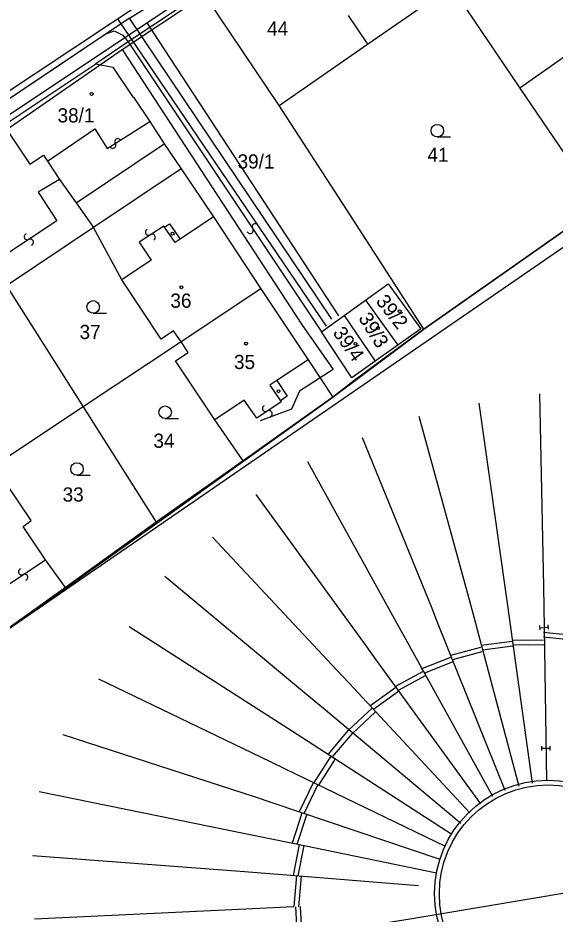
# Model space of a CAD drawing. Extents: x -469926 to -462499, y -1098642 to -1092733.
# Drawn here: x -464308.7 to -464244.3, y -1094576.2 to -1094468.9 of the extents above; entities that cross this region are included whole.
import ezdxf

# ---------------------------------------------------------------- set-up
doc = ezdxf.new("R2010")
doc.units = 0
for name, color, linetype in [('Vrstva 1', 7, 'Continuous'), ('Vrstva 10', 7, 'Continuous'), ('Vrstva 14', 7, 'Continuous'), ('Vrstva 16', 7, 'Continuous'), ('Vrstva 25', 7, 'Continuous'), ('Vrstva 29', 7, 'Continuous'), ('Vrstva 4', 7, 'Continuous'), ('Vrstva 50', 7, 'Continuous'), ('Vrstva 51', 7, 'Continuous'), ('Vrstva 52', 7, 'Continuous'), ('Vrstva 55', 7, 'Continuous'), ('Vrstva 6', 7, 'Continuous'), ('Vrstva 8', 7, 'Continuous')]:
    doc.layers.add(name, color=color, linetype=linetype)

msp = doc.modelspace()

# ---------------------------------------------------------------- linework, layer by layer
at = {"layer": 'Vrstva 1'}
for p, q in [((-464228.17, -1094463), (-464248.54, -1094477.32)), ((-464266.8, -1094472.06), (-464256.8, -1094465.13)), ((-464256.8, -1094465.13), (-464248.54, -1094477.32)), ((-464277.38, -1094479.39), (-464286.58, -1094465.73)), ((-464289.22, -1094467.61), (-464295.47, -1094471.78)), ((-464269.13, -1094468.6), (-464266.8, -1094472.06)), ((-464295.47, -1094471.78), (-464299.36, -1094474.42)), ((-464277.38, -1094479.39), (-464266.8, -1094472.06)), ((-464310.36, -1094481.73), (-464299.36, -1094474.42)), ((-464299.36, -1094474.42), (-464297.32, -1094474.8)), ((-464297.32, -1094474.8), (-464294.88, -1094478.45)), ((-464248.54, -1094477.32), (-464239.01, -1094491.4)), ((-464294.88, -1094478.45), (-464294.82, -1094478.4)), ((-464294.82, -1094478.4), (-464292.87, -1094481.31)), ((-464269.28, -1094491.9), (-464277.38, -1094479.39)), ((-464292.87, -1094481.31), (-464291.15, -1094483.97)), ((-464310.36, -1094481.73), (-464307.25, -1094486.4)), ((-464301.71, -1094491.06), (-464291.15, -1094483.97)), ((-464291.15, -1094483.97), (-464289.12, -1094486.99)), ((-464307.25, -1094486.4), (-464305.62, -1094485.33)), ((-464305.62, -1094485.33), (-464305.15, -1094486.05)), ((-464305.15, -1094486.05), (-464303.71, -1094488.25)), ((-464289.12, -1094486.99), (-464299.64, -1094494.01)), ((-464289.12, -1094486.99), (-464285.24, -1094492.74)), ((-464303.71, -1094488.25), (-464301.71, -1094491.06)), ((-464260.04, -1094506.18), (-464269.28, -1094491.9)), ((-464239.01, -1094491.4), (-464260.04, -1094506.18)), ((-464285.24, -1094492.74), (-464279.6, -1094501.34)), ((-464299.64, -1094494.01), (-464310.06, -1094500.98)), ((-464296.22, -1094500.28), (-464299.64, -1094494.01)), ((-464291.51, -1094507.37), (-464296.22, -1094500.28)), ((-464267.05, -1094502.71), (-464264.31, -1094500.74)), ((-464264.31, -1094500.74), (-464260.43, -1094506.14)), ((-464310.06, -1094500.98), (-464300.87, -1094515.48)), ((-464279.6, -1094501.34), (-464289.14, -1094507.69)), ((-464279.6, -1094501.34), (-464273.93, -1094509.85)), ((-464269.58, -1094504.54), (-464267.05, -1094502.71)), ((-464267.05, -1094502.71), (-464263.18, -1094508.1)), ((-464272.31, -1094506.5), (-464269.58, -1094504.54)), ((-464269.58, -1094504.54), (-464265.87, -1094510.01)), ((-464260.43, -1094506.14), (-464263.18, -1094508.1)), ((-464290.03, -1094506.38), (-464291.51, -1094507.37)), ((-464289.14, -1094507.69), (-464290.03, -1094506.38)), ((-464268.68, -1094512.01), (-464272.31, -1094506.5)), ((-464260.04, -1094506.18), (-464268.43, -1094512.36)), ((-464289.14, -1094507.69), (-464300.87, -1094515.48)), ((-464288.3, -1094508.96), (-464289.14, -1094507.69)), ((-464263.18, -1094508.1), (-464265.87, -1094510.01)), ((-464289.79, -1094509.95), (-464288.3, -1094508.96)), ((-464285.08, -1094517.03), (-464289.79, -1094509.95)), ((-464273.93, -1094509.85), (-464270.94, -1094514.3)), ((-464265.87, -1094510.01), (-464268.68, -1094512.01)), ((-464268.43, -1094512.36), (-464269.37, -1094513.06)), ((-464269.37, -1094513.06), (-464270.94, -1094514.3)), ((-464270.94, -1094514.3), (-464281.69, -1094521.95)), ((-464300.87, -1094515.48), (-464313.18, -1094523.66)), ((-464300.87, -1094515.48), (-464292.11, -1094529.29)), ((-464281.69, -1094521.95), (-464285.08, -1094517.03)), ((-464281.69, -1094521.95), (-464292.11, -1094529.29)), ((-464307.11, -1094529.1), (-464309.99, -1094524.83)), ((-464308.07, -1094529.81), (-464307.11, -1094529.1)), ((-464292.11, -1094529.29), (-464302.98, -1094537.12)), ((-464305.4, -1094533.78), (-464308.07, -1094529.81)), ((-464302.98, -1094537.12), (-464305.4, -1094533.78)), ((-464302.98, -1094537.12), (-464311.67, -1094543.31))]:
    msp.add_line(p, q, dxfattribs=at)
for points in [[(-464246.19, -1094513.91), (-464245.71, -1094537.01)], [(-464250.28, -1094537.3), (-464253.44, -1094515.05)], [(-464260.65, -1094516.59), (-464254.72, -1094538.26)], [(-464259.06, -1094539.63), (-464267.4, -1094519.18)], [(-464274.01, -1094522.03), (-464263.16, -1094541.6)], [(-464266.94, -1094544.15), (-464280.15, -1094525.97)], [(-464285.39, -1094531.08), (-464270.42, -1094547.06)], [(-464273.62, -1094550.3), (-464291.07, -1094535.8)], [(-464245.71, -1094537.01), (-464245.65, -1094541.88), (-464245.36, -1094560.27)], [(-464254.72, -1094538.26), (-464254.2, -1094540.2), (-464248.66, -1094560.88)], [(-464247.02, -1094560.52), (-464250, -1094539.28), (-464250.28, -1094537.3)], [(-464250.3, -1094561.42), (-464258.32, -1094541.48), (-464259.06, -1094539.63)], [(-464295.37, -1094541.78), (-464276.34, -1094553.96)], [(-464263.16, -1094541.6), (-464262.2, -1094543.35), (-464251.82, -1094562.09)], [(-464253.21, -1094563), (-464265.76, -1094545.77), (-464266.94, -1094544.15)], [(-464270.42, -1094547.06), (-464269.05, -1094548.52), (-464254.53, -1094564.08)], [(-464278.44, -1094558), (-464298.98, -1094548.09)], [(-464255.63, -1094565.35), (-464272.09, -1094551.58), (-464273.62, -1094550.3)], [(-464276.34, -1094553.96), (-464274.66, -1094555.04), (-464256.68, -1094566.64)], [(-464303.29, -1094554.71), (-464280.28, -1094562.18)], [(-464257.44, -1094568.11), (-464276.64, -1094558.87), (-464278.44, -1094558)], [(-464281.45, -1094566.59), (-464306.14, -1094561.56)], [(-464280.28, -1094562.18), (-464278.27, -1094562.85), (-464258.14, -1094569.65)], [(-464258.53, -1094571.3), (-464275.56, -1094567.79), (-464281.45, -1094566.59)], [(-464306.92, -1094569.19), (-464282.04, -1094571.09)], [(-464213, -1094568.55), (-464231.52, -1094571.75), (-464258.63, -1094576.3), (-464275.69, -1094579.13), (-464281.61, -1094580.12)], [(-464282.04, -1094571.09), (-464275.98, -1094571.57), (-464260.71, -1094572.79)], [(-464282.2, -1094575.65), (-464306.7, -1094576.81)]]:
    msp.add_lwpolyline(points, dxfattribs=at)
at = {"layer": 'Vrstva 10'}
msp.add_lwpolyline([(-464409.74, -1094592.69), (-464378.7, -1094571.8), (-464350.13, -1094552.27), (-464341.21, -1094564.6), (-464332.42, -1094558.12), (-464323.06, -1094551.41), (-464311.66, -1094543.35), (-464292.03, -1094529.42), (-464270.94, -1094514.3), (-464260.04, -1094506.18), (-464239.01, -1094491.4), (-464218.69, -1094477.12), (-464218.69, -1094477.12), (-464202.98, -1094470.57), (-464169.55, -1094456.55), (-464141.26, -1094438.03), (-464111.02, -1094425.32), (-464107.84, -1094425.88), (-464008.53, -1094383.06), (-463997.69, -1094369.79)], dxfattribs=at)
at = {"layer": 'Vrstva 14'}
for p, q in [((-464295.31, -1094468.95), (-464237.19, -1094431.59)), ((-464295.31, -1094468.95), (-464341.53, -1094499.79)), ((-464271.08, -1094504.96), (-464295.31, -1094468.95))]:
    msp.add_line(p, q, dxfattribs=at)
at = {"layer": 'Vrstva 16'}
for p, q in [((-464296.2, -1094472.67), (-464237.21, -1094433.49)), ((-464338, -1094501.67), (-464296.2, -1094472.67)), ((-464296.2, -1094472.67), (-464274.71, -1094505.59)), ((-464274.71, -1094505.59), (-464270.92, -1094511)), ((-464270.92, -1094511), (-464274.94, -1094513.6)), ((-464274.94, -1094513.6), (-464275.89, -1094515.74)), ((-464275.89, -1094515.74), (-464279.67, -1094517.16))]:
    msp.add_line(p, q, dxfattribs=at)
at = {"layer": 'Vrstva 25'}
for p, q in [((-464258.44, -1094483.16), (-464256.84, -1094483.16)), ((-464299.67, -1094504.26), (-464298.07, -1094504.26)), ((-464291.04, -1094516.87), (-464289.44, -1094516.87)), ((-464301.61, -1094523.67), (-464300.01, -1094523.67))]:
    msp.add_line(p, q, dxfattribs=at)
for centre, radius in [((-464299.85, -1094478), 0.175), ((-464258.44, -1094482.41), 0.75), ((-464289.1, -1094501.16), 0.175), ((-464299.67, -1094503.51), 0.75), ((-464262.95, -1094504.02), 0.175), ((-464265.56, -1094506.05), 0.175), ((-464281.35, -1094507.9), 0.175), ((-464268.24, -1094507.93), 0.175), ((-464291.04, -1094516.12), 0.75), ((-464301.61, -1094522.92), 0.75)]:
    msp.add_circle(centre, radius, dxfattribs=at)
at = {"layer": 'Vrstva 29'}
for centre in [(-464290.16, -1094494.74), (-464277.47, -1094513.61)]:
    msp.add_circle(centre, 0.175, dxfattribs=at)
at = {"layer": 'Vrstva 4'}
for p, q in [((-464298.24, -1094470.86), (-464297.17, -1094470.46)), ((-464297.17, -1094470.46), (-464296.13, -1094470.96)), ((-464342.05, -1094500.21), (-464298.24, -1094470.86)), ((-464296.13, -1094470.96), (-464295.47, -1094471.78)), ((-464295.47, -1094471.78), (-464272.31, -1094506.5)), ((-464297.98, -1094484.55), (-464292.87, -1094481.31)), ((-464305.15, -1094486.05), (-464299.48, -1094482.18)), ((-464299.48, -1094482.18), (-464297.98, -1094484.55)), ((-464303.71, -1094488.25), (-464306.25, -1094489.78)), ((-464306.25, -1094489.78), (-464304.02, -1094493.2)), ((-464301.71, -1094491.06), (-464299.64, -1094494.01)), ((-464304.02, -1094493.2), (-464310.18, -1094497.29)), ((-464285.24, -1094492.74), (-464289.23, -1094495.41)), ((-464291.22, -1094493.85), (-464294.15, -1094495.74)), ((-464291.14, -1094493.97), (-464291.22, -1094493.85)), ((-464291.14, -1094493.97), (-464290.53, -1094493.57)), ((-464289.83, -1094495.81), (-464291.14, -1094493.97)), ((-464290.53, -1094493.57), (-464289.23, -1094495.41)), ((-464289.23, -1094495.41), (-464289.83, -1094495.81)), ((-464294.15, -1094495.74), (-464292.74, -1094497.93)), ((-464292.74, -1094497.93), (-464296.22, -1094500.28)), ((-464273.93, -1094509.85), (-464277.68, -1094512.32)), ((-464277.68, -1094512.32), (-464278.51, -1094512.88)), ((-464277.68, -1094512.32), (-464276.41, -1094514.19)), ((-464278.51, -1094512.88), (-464277.24, -1094514.75)), ((-464281.57, -1094514.69), (-464285.08, -1094517.03)), ((-464280.06, -1094516.83), (-464281.57, -1094514.69)), ((-464276.41, -1094514.19), (-464277.24, -1094514.75)), ((-464277.24, -1094514.75), (-464277.15, -1094514.89)), ((-464277.15, -1094514.89), (-464280.06, -1094516.83)), ((-464310.01, -1094536.86), (-464305.4, -1094533.78))]:
    msp.add_line(p, q, dxfattribs=at)
at = {"layer": 'Vrstva 51'}
for centre, radius, start, end in [((-464296.71, -1094483.73), 0.376, 27.7704, 214.0815), ((-464297.33, -1094484.15), 0.377, 207.0943, 34.7575), ((-464293.02, -1094494.56), 0.376, 117.8104, 304.1215), ((-464280.87, -1094494.34), 0.377, 207.0943, 34.7575), ((-464280.25, -1094493.92), 0.376, 27.7704, 214.0815), ((-464307.56, -1094495.1), 0.376, 111.3304, 297.6415), ((-464307.21, -1094495.77), 0.377, 290.6543, 118.3175), ((-464292.59, -1094495.18), 0.377, 297.1343, 124.7975), ((-464279.02, -1094515.68), 0.376, 117.8104, 304.1215), ((-464278.59, -1094516.3), 0.377, 297.1343, 124.7975), ((-464308.24, -1094535.22), 0.376, 111.3304, 297.6415), ((-464307.88, -1094535.89), 0.377, 290.6543, 118.3175)]:
    msp.add_arc(centre, radius, start, end, dxfattribs=at)
at = {"layer": 'Vrstva 52'}
msp.add_line((-464402.82, -1094605.98), (-464067.44, -1094375.41), dxfattribs=at)
at = {"layer": 'Vrstva 55'}
for p, q in [((-464245.13, -1094542.09), (-464245.17, -1094541.59)), ((-464246.13, -1094542.16), (-464246.17, -1094541.67)), ((-464246.15, -1094541.92), (-464245.15, -1094541.84)), ((-464245.65, -1094541.88), (-464245.65, -1094541.88)), ((-464247.52, -1094543.7), (-464247.52, -1094543.7)), ((-464251.34, -1094544.09), (-464251.34, -1094544.09)), ((-464254.86, -1094544.99), (-464254.86, -1094544.99)), ((-464258.38, -1094546.39), (-464258.38, -1094546.39)), ((-464261.63, -1094548.28), (-464261.63, -1094548.28)), ((-464264.79, -1094550.42), (-464264.79, -1094550.42)), ((-464267.48, -1094553.12), (-464267.48, -1094553.12)), ((-464269.9, -1094555.62), (-464269.9, -1094555.62)), ((-464245.92, -1094556.61), (-464245.92, -1094556.11)), ((-464245.92, -1094556.36), (-464244.92, -1094556.36)), ((-464245.42, -1094556.36), (-464245.42, -1094556.36)), ((-464244.92, -1094556.61), (-464244.92, -1094556.11)), ((-464271.86, -1094558.94), (-464271.86, -1094558.94)), ((-464273.85, -1094562.3), (-464273.85, -1094562.3)), ((-464274.87, -1094565.74), (-464274.87, -1094565.74)), ((-464275.06, -1094569.84), (-464275.06, -1094569.84)), ((-464275.15, -1094573.39), (-464275.15, -1094573.39))]:
    msp.add_line(p, q, dxfattribs=at)
for points in [[(-464245.72, -1094542.46), (-464241.88, -1094542.86)], [(-464253.17, -1094544.03), (-464249.46, -1094543.53)], [(-464249.48, -1094543.41), (-464245.7, -1094543.37)], [(-464241.94, -1094543.46), (-464245.71, -1094543.06)], [(-464256.82, -1094545.2), (-464253.24, -1094544.25)], [(-464249.38, -1094544.12), (-464253.02, -1094544.6)], [(-464245.69, -1094543.97), (-464249.39, -1094544.03)], [(-464260.36, -1094546.85), (-464256.81, -1094545.44)], [(-464253.09, -1094544.83), (-464256.6, -1094545.75)], [(-464256.59, -1094545.99), (-464260.05, -1094547.4)], [(-464263.49, -1094548.96), (-464260.19, -1094547.15)], [(-464259.9, -1094547.68), (-464263.14, -1094549.43)], [(-464266.53, -1094551.27), (-464263.42, -1094549.06)], [(-464263.06, -1094549.54), (-464266.1, -1094551.73)], [(-464269.08, -1094554.19), (-464266.26, -1094551.57)], [(-464265.85, -1094552), (-464268.61, -1094554.58)], [(-464271.52, -1094557.09), (-464269.09, -1094554.19)], [(-464268.63, -1094554.57), (-464271.02, -1094557.39)], [(-464273.24, -1094560.52), (-464271.17, -1094557.31)], [(-464270.66, -1094557.64), (-464272.69, -1094560.78)], [(-464273.31, -1094560.48), (-464275, -1094563.96)], [(-464274.41, -1094564.16), (-464272.77, -1094560.74)], [(-464274.66, -1094564.14), (-464275.84, -1094567.73)], [(-464275.24, -1094567.85), (-464274.09, -1094564.32)], [(-464274.97, -1094567.9), (-464275.72, -1094571.59)], [(-464275.11, -1094571.63), (-464274.38, -1094568.02)], [(-464275.31, -1094571.61), (-464275.62, -1094575.29)], [(-464275.02, -1094575.33), (-464274.71, -1094571.66)], [(-464275.62, -1094575.35), (-464282.2, -1094575.65)], [(-464275.42, -1094575.34), (-464275.23, -1094579.05)], [(-464274.63, -1094578.95), (-464274.82, -1094575.32)]]:
    msp.add_lwpolyline(points, dxfattribs=at)
for centre, radius in [((-464245.2, -1094573.75), 13.56), ((-464245.16, -1094573.78), 13.03)]:
    msp.add_circle(centre, radius, dxfattribs=at)
at = {"layer": 'Vrstva 6'}
for p, q in [((-464119.14, -1094351.02), (-464489.02, -1094596.78)), ((-464271.73, -1094505.81), (-464296.72, -1094469.01))]:
    msp.add_line(p, q, dxfattribs=at)
at = {"layer": 'Vrstva 8'}
for p, q in [((-464483.01, -1094596.29), (-464120.91, -1094354.32)), ((-464293.25, -1094469.49), (-464270.27, -1094504.59))]:
    msp.add_line(p, q, dxfattribs=at)

# ---------------------------------------------------------------- texts
at = {"layer": 'Vrstva 50'}
for s, p in [('44', (-464278.84, -1094471.03)), ('38/1', (-464303.94, -1094481.42)), ('41', (-464259.62, -1094486.13)), ('39/1', (-464282.37, -1094486.94)), ('36', (-464290.42, -1094503.61)), ('37', (-464301.3, -1094507.36)), ('35', (-464282.8, -1094510.95)), ('34', (-464292.45, -1094520.38)), ('33', (-464303.33, -1094526.82))]:
    msp.add_text(s, height=1.7, dxfattribs=at).set_placement(p)
for s, rotation, p in [('39/2', 307.962, (-464265.88, -1094502.85)), ('39/3', 301.95, (-464267.95, -1094504.84)), ('39/4', 305.154, (-464271.03, -1094506.61))]:
    msp.add_text(s, height=1.7, rotation=rotation, dxfattribs=at).set_placement(p)

doc.saveas('drawing.dxf')
